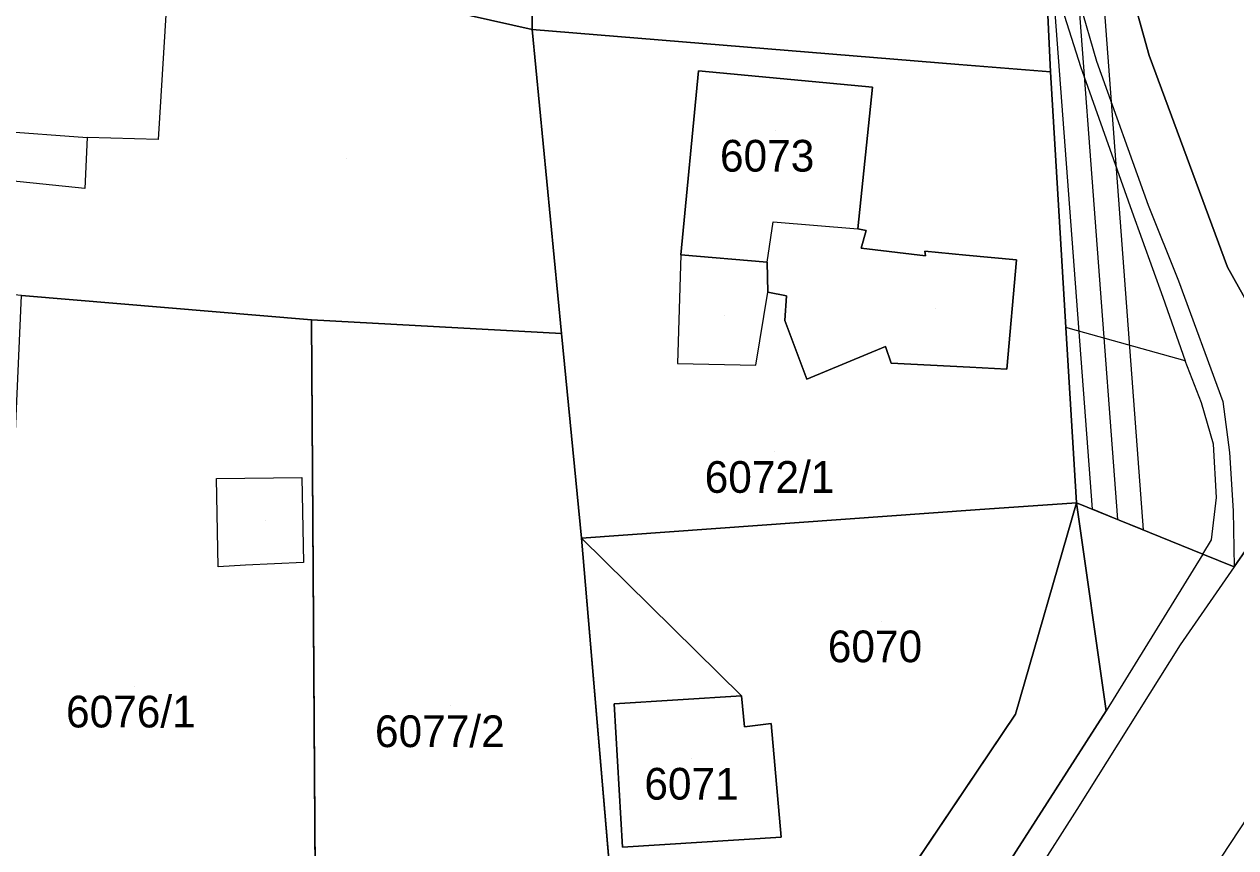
# Model space of a CAD drawing. Extents: x -266199 to -261993, y -1239047 to -1235108.
# Drawn here: x -263924.1 to -263847.7, y -1236627.4 to -1236575.5 of the extents above; entities that cross this region are included whole.
import ezdxf

# ---------------------------------------------------------------- set-up
doc = ezdxf.new("R2010")
doc.units = 0
for name, color, linetype in [('body_kn', 7, 'Continuous'), ('kladpar_druhypozemkov', 7, 'Continuous'), ('kladpar_hranice', 7, 'Continuous'), ('kladpar_parcelnecisla', 7, 'Continuous'), ('kladpar_plochy', 7, 'Continuous'), ('tarchy_linie', 7, 'Continuous'), ('zappar_hrandruhpozemk', 7, 'Continuous')]:
    doc.layers.add(name, color=color, linetype=linetype)

msp = doc.modelspace()

# ---------------------------------------------------------------- linework, layer by layer
at = {"layer": 'body_kn'}
for p, q in [((-263892.12, -1236575.83), (-263892.12, -1236575.83)), ((-263892.12, -1236575.83), (-263892.12, -1236575.83)), ((-263856.53, -1236577.81), (-263856.53, -1236577.81)), ((-263853.21, -1236577.46), (-263853.21, -1236577.46)), ((-263881.62, -1236578.43), (-263881.62, -1236578.43)), ((-263881.62, -1236578.43), (-263881.62, -1236578.43)), ((-263865.21, -1236578.02), (-263865.21, -1236578.02)), ((-263859.43, -1236578.49), (-263859.43, -1236578.49)), ((-263857.54, -1236578.15), (-263857.54, -1236578.15)), ((-263870.64, -1236579.46), (-263870.64, -1236579.46)), ((-263920.17, -1236582.62), (-263920.17, -1236582.62)), ((-263920.17, -1236582.62), (-263920.17, -1236582.62)), ((-263915.7, -1236582.76), (-263915.7, -1236582.76)), ((-263920.31, -1236585.85), (-263920.31, -1236585.85)), ((-263853.27, -1236586.9), (-263853.27, -1236586.9)), ((-263854.29, -1236587.27), (-263854.29, -1236587.27)), ((-263876.92, -1236587.94), (-263876.92, -1236587.94)), ((-263871.57, -1236588.39), (-263871.57, -1236588.39)), ((-263871.05, -1236588.5), (-263871.05, -1236588.5)), ((-263882.73, -1236590.03), (-263882.73, -1236590.03)), ((-263882.73, -1236590.03), (-263882.73, -1236590.03)), ((-263871.37, -1236589.61), (-263871.37, -1236589.61)), ((-263867.34, -1236589.79), (-263867.34, -1236589.79)), ((-263867.3, -1236590.08), (-263867.3, -1236590.08)), ((-263864.77, -1236590.04), (-263864.77, -1236590.04)), ((-263877.29, -1236590.49), (-263877.29, -1236590.49)), ((-263877.29, -1236590.49), (-263877.29, -1236590.49)), ((-263861.57, -1236590.35), (-263861.57, -1236590.35)), ((-263848.26, -1236590.81), (-263848.26, -1236590.81)), ((-263877.25, -1236592.39), (-263877.25, -1236592.39)), ((-263851.35, -1236591.67), (-263851.35, -1236591.67)), ((-263876.08, -1236592.62), (-263876.08, -1236592.62)), ((-263852.34, -1236592.7), (-263852.34, -1236592.7)), ((-263906.02, -1236594.12), (-263906.02, -1236594.12)), ((-263906.02, -1236594.12), (-263906.02, -1236594.12)), ((-263876.17, -1236594.17), (-263876.17, -1236594.17)), ((-263858.46, -1236594.61), (-263858.46, -1236594.61)), ((-263890.25, -1236594.99), (-263890.25, -1236594.99)), ((-263857.79, -1236594.8), (-263857.79, -1236594.8)), ((-263869.82, -1236595.8), (-263869.82, -1236595.8)), ((-263882.95, -1236596.88), (-263882.95, -1236596.88)), ((-263878.01, -1236596.98), (-263878.01, -1236596.98)), ((-263869.47, -1236596.85), (-263869.47, -1236596.85)), ((-263850.93, -1236596.71), (-263850.93, -1236596.71)), ((-263850.93, -1236596.71), (-263850.93, -1236596.71)), ((-263864.51, -1236597.11), (-263864.51, -1236597.11)), ((-263862.18, -1236597.23), (-263862.18, -1236597.23)), ((-263874.79, -1236597.87), (-263874.79, -1236597.87)), ((-263849.91, -1236599.35), (-263849.91, -1236599.35)), ((-263848.55, -1236599.28), (-263848.55, -1236599.28)), ((-263849.14, -1236601.97), (-263849.14, -1236601.97)), ((-263848.13, -1236602.48), (-263848.13, -1236602.48)), ((-263912.01, -1236604.13), (-263912.01, -1236604.13)), ((-263912.01, -1236604.13), (-263912.01, -1236604.13)), ((-263906.63, -1236604.07), (-263906.63, -1236604.07)), ((-263848.96, -1236605.33), (-263848.96, -1236605.33)), ((-263864.17, -1236606.11), (-263864.17, -1236606.11)), ((-263857.79, -1236605.66), (-263857.79, -1236605.66)), ((-263857.79, -1236605.66), (-263857.79, -1236605.66)), ((-263856.78, -1236606.07), (-263856.78, -1236606.07)), ((-263856.78, -1236606.07), (-263856.78, -1236606.07)), ((-263855.19, -1236606.71), (-263855.19, -1236606.71)), ((-263847.9, -1236606.16), (-263847.9, -1236606.16)), ((-263853.59, -1236607.36), (-263853.59, -1236607.36)), ((-263889, -1236607.88), (-263889, -1236607.88)), ((-263889, -1236607.88), (-263889, -1236607.88)), ((-263849.27, -1236608), (-263849.27, -1236608)), ((-263849.82, -1236608.89), (-263849.82, -1236608.89)), ((-263849.82, -1236608.89), (-263849.82, -1236608.89)), ((-263911.91, -1236609.69), (-263911.91, -1236609.69)), ((-263910.18, -1236609.6), (-263910.18, -1236609.6)), ((-263906.52, -1236609.42), (-263906.52, -1236609.42)), ((-263847.85, -1236609.69), (-263847.85, -1236609.69)), ((-263847.85, -1236609.69), (-263847.85, -1236609.69)), ((-263851.24, -1236614.62), (-263851.24, -1236614.62)), ((-263886.94, -1236618.34), (-263886.94, -1236618.34)), ((-263886.94, -1236618.34), (-263886.94, -1236618.34)), ((-263878.91, -1236617.82), (-263878.91, -1236617.82)), ((-263878.91, -1236617.82), (-263878.91, -1236617.82)), ((-263861.64, -1236618.98), (-263861.64, -1236618.98)), ((-263855.91, -1236618.77), (-263855.91, -1236618.77)), ((-263878.72, -1236619.79), (-263878.72, -1236619.79)), ((-263877.03, -1236619.58), (-263877.03, -1236619.58)), ((-263857.76, -1236625), (-263857.76, -1236625)), ((-263876.41, -1236626.73), (-263876.41, -1236626.73)), ((-263886.41, -1236627.36), (-263886.41, -1236627.36))]:
    msp.add_line(p, q, dxfattribs=at)
at = {"layer": 'kladpar_druhypozemkov'}
for p, q in [((-263876.78, -1236582.18), (-263876.78, -1236582.18)), ((-263903.8, -1236583.95), (-263903.8, -1236583.95)), ((-263880, -1236593.82), (-263880, -1236593.82)), ((-263866.67, -1236593.4), (-263866.67, -1236593.4)), ((-263876.83, -1236602.43), (-263876.83, -1236602.43)), ((-263908.95, -1236606.75), (-263908.95, -1236606.75)), ((-263870.05, -1236613.11), (-263870.05, -1236613.11)), ((-263917.19, -1236617.22), (-263917.19, -1236617.22)), ((-263897.26, -1236618.46), (-263897.26, -1236618.46)), ((-263882.06, -1236621.77), (-263882.06, -1236621.77))]:
    msp.add_line(p, q, dxfattribs=at)
at = {"layer": 'kladpar_hranice'}
for points in [[(-263820.36, -1236571.56), (-263838.71, -1236596.56), (-263840.91, -1236596.72), (-263843.24, -1236596.02), (-263845.54, -1236594.45), (-263846.87, -1236593.28), (-263848.26, -1236590.81), (-263853.21, -1236577.46), (-263854.52, -1236572.69), (-263855.12, -1236566.65), (-263854.99, -1236560.53), (-263854.85, -1236557.44), (-263854.69, -1236556.63), (-263854.05, -1236553.46), (-263852.32, -1236548.7), (-263850.62, -1236544.68), (-263842.81, -1236532.32), (-263821.9, -1236499.63), (-263816.27, -1236490.31), (-263801.28, -1236456.18)], [(-263891.8, -1236662.79), (-263884.21, -1236662.21), (-263883.76, -1236662.18), (-263855.91, -1236618.77), (-263857.79, -1236605.66), (-263849.82, -1236608.89), (-263847.85, -1236609.69), (-263838.71, -1236596.56), (-263820.36, -1236571.56), (-263803.78, -1236549.4), (-263802.64, -1236547.8), (-263805.88, -1236545.91), (-263808.37, -1236543.71), (-263797.61, -1236529.86), (-263796.45, -1236528.4), (-263787.26, -1236516.13), (-263784.71, -1236512.7), (-263774.42, -1236499.1), (-263773.29, -1236497.25), (-263762.99, -1236483.76), (-263761.86, -1236482.12), (-263751.19, -1236467.97), (-263749.99, -1236466.25), (-263745.24, -1236459.93)], [(-263838.71, -1236596.56), (-263847.85, -1236609.69), (-263849.82, -1236608.89), (-263857.79, -1236605.66), (-263858.46, -1236594.61), (-263859.43, -1236578.49), (-263859.84, -1236569.54), (-263859.85, -1236565.57), (-263859.86, -1236560.94), (-263859.86, -1236558.55), (-263856.64, -1236546.54), (-263851.48, -1236537.8), (-263838.27, -1236516.97)], [(-263850.62, -1236544.68), (-263852.32, -1236548.7), (-263854.05, -1236553.46), (-263854.69, -1236556.63), (-263854.85, -1236557.44), (-263854.99, -1236560.53), (-263855.12, -1236566.65), (-263854.52, -1236572.69), (-263853.21, -1236577.46), (-263848.26, -1236590.81), (-263846.87, -1236593.28)], [(-263892.05, -1236546.34), (-263892.31, -1236555.91), (-263892.12, -1236575.83), (-263925.33, -1236568.37), (-263927.02, -1236567.81)], [(-263892.31, -1236555.91), (-263859.86, -1236558.55), (-263859.86, -1236560.94), (-263860.66, -1236560.92), (-263868.21, -1236560.72), (-263868.68, -1236560.71), (-263868.62, -1236559.65), (-263879.55, -1236558.79), (-263880.27, -1236568.13), (-263875.07, -1236568.5), (-263875.14, -1236569.7), (-263871.31, -1236569.93), (-263871.18, -1236568.74), (-263869.13, -1236568.89), (-263868.82, -1236563.29), (-263868.37, -1236563.4), (-263861.35, -1236565.19), (-263859.85, -1236565.57), (-263859.84, -1236569.54), (-263859.43, -1236578.49), (-263865.21, -1236578.02), (-263892.12, -1236575.83), (-263892.31, -1236555.91)], [(-263939.89, -1236564.51), (-263936.53, -1236565.29), (-263934.72, -1236565.77), (-263928.74, -1236567.35), (-263927.02, -1236567.81), (-263925.33, -1236568.37), (-263892.12, -1236575.83), (-263890.25, -1236594.99), (-263906.02, -1236594.12), (-263924.31, -1236592.59), (-263942.31, -1236591.01), (-263939.89, -1236564.51)], [(-263892.12, -1236575.83), (-263865.21, -1236578.02), (-263859.43, -1236578.49), (-263858.46, -1236594.61), (-263857.79, -1236605.66), (-263864.17, -1236606.11), (-263889, -1236607.88), (-263890.25, -1236594.99), (-263892.12, -1236575.83)], [(-263870.64, -1236579.46), (-263881.62, -1236578.43), (-263882.73, -1236590.03), (-263877.29, -1236590.49), (-263877.25, -1236592.39), (-263876.08, -1236592.62), (-263876.17, -1236594.17), (-263874.79, -1236597.87), (-263869.82, -1236595.8), (-263869.47, -1236596.85), (-263864.51, -1236597.11), (-263862.18, -1236597.23), (-263861.57, -1236590.35), (-263864.77, -1236590.04), (-263867.34, -1236589.79), (-263867.3, -1236590.08), (-263871.37, -1236589.61), (-263871.05, -1236588.5), (-263871.57, -1236588.39), (-263870.64, -1236579.46)], [(-263881.62, -1236578.43), (-263870.64, -1236579.46), (-263871.57, -1236588.39), (-263871.05, -1236588.5), (-263871.37, -1236589.61), (-263867.3, -1236590.08), (-263867.34, -1236589.79), (-263864.77, -1236590.04), (-263861.57, -1236590.35), (-263862.18, -1236597.23), (-263864.51, -1236597.11), (-263869.47, -1236596.85), (-263869.82, -1236595.8), (-263874.79, -1236597.87), (-263876.17, -1236594.17), (-263876.08, -1236592.62), (-263877.25, -1236592.39), (-263877.29, -1236590.49), (-263882.73, -1236590.03), (-263881.62, -1236578.43)], [(-263906.02, -1236594.12), (-263905.64, -1236651.04), (-263905.56, -1236661.79), (-263905.55, -1236663.85), (-263927.57, -1236665.86), (-263924.31, -1236592.59), (-263906.02, -1236594.12)], [(-263901.29, -1236651.1), (-263905.64, -1236651.04), (-263906.02, -1236594.12), (-263890.25, -1236594.99), (-263889, -1236607.88)], [(-263889, -1236607.88), (-263864.17, -1236606.11), (-263857.79, -1236605.66)], [(-263857.79, -1236605.66), (-263861.64, -1236618.98), (-263885.09, -1236653.85), (-263889, -1236607.88), (-263878.91, -1236617.82)], [(-263857.79, -1236605.66), (-263855.91, -1236618.77), (-263883.76, -1236662.18), (-263884.21, -1236662.21), (-263885.09, -1236653.85)], [(-263885.09, -1236653.85), (-263861.64, -1236618.98), (-263857.79, -1236605.66)], [(-263889, -1236607.88), (-263885.09, -1236653.85), (-263891.8, -1236662.79)], [(-263878.91, -1236617.82), (-263886.94, -1236618.34), (-263886.41, -1236627.36), (-263876.41, -1236626.73), (-263877.03, -1236619.58), (-263878.72, -1236619.79), (-263878.91, -1236617.82)], [(-263886.94, -1236618.34), (-263878.91, -1236617.82), (-263878.72, -1236619.79), (-263877.03, -1236619.58), (-263876.41, -1236626.73), (-263886.41, -1236627.36), (-263886.94, -1236618.34)]]:
    msp.add_lwpolyline(points, dxfattribs=at)
at = {"layer": 'kladpar_plochy'}
for p, q in [((-263853.21, -1236577.46), (-263854.52, -1236572.69)), ((-263892.12, -1236575.83), (-263865.21, -1236578.02)), ((-263890.25, -1236594.99), (-263892.12, -1236575.83)), ((-263848.26, -1236590.81), (-263853.21, -1236577.46)), ((-263881.62, -1236578.43), (-263882.73, -1236590.03)), ((-263870.64, -1236579.46), (-263881.62, -1236578.43)), ((-263865.21, -1236578.02), (-263859.43, -1236578.49)), ((-263859.43, -1236578.49), (-263858.46, -1236594.61)), ((-263871.57, -1236588.39), (-263870.64, -1236579.46)), ((-263871.05, -1236588.5), (-263871.57, -1236588.39)), ((-263871.37, -1236589.61), (-263871.05, -1236588.5)), ((-263882.73, -1236590.03), (-263877.29, -1236590.49)), ((-263867.3, -1236590.08), (-263871.37, -1236589.61)), ((-263864.77, -1236590.04), (-263867.34, -1236589.79)), ((-263867.34, -1236589.79), (-263867.3, -1236590.08)), ((-263861.57, -1236590.35), (-263864.77, -1236590.04)), ((-263877.29, -1236590.49), (-263877.25, -1236592.39)), ((-263862.18, -1236597.23), (-263861.57, -1236590.35)), ((-263846.87, -1236593.28), (-263848.26, -1236590.81)), ((-263877.25, -1236592.39), (-263876.08, -1236592.62)), ((-263924.31, -1236592.59), (-263906.02, -1236594.12)), ((-263876.08, -1236592.62), (-263876.17, -1236594.17)), ((-263905.64, -1236651.04), (-263906.02, -1236594.12)), ((-263906.02, -1236594.12), (-263890.25, -1236594.99)), ((-263906.02, -1236594.12), (-263905.64, -1236651.04)), ((-263876.17, -1236594.17), (-263874.79, -1236597.87)), ((-263858.46, -1236594.61), (-263857.79, -1236605.66)), ((-263890.25, -1236594.99), (-263889, -1236607.88)), ((-263889, -1236607.88), (-263890.25, -1236594.99)), ((-263874.79, -1236597.87), (-263869.82, -1236595.8)), ((-263869.82, -1236595.8), (-263869.47, -1236596.85)), ((-263869.47, -1236596.85), (-263864.51, -1236597.11)), ((-263864.51, -1236597.11), (-263862.18, -1236597.23)), ((-263864.17, -1236606.11), (-263889, -1236607.88)), ((-263889, -1236607.88), (-263864.17, -1236606.11)), ((-263857.79, -1236605.66), (-263864.17, -1236606.11)), ((-263864.17, -1236606.11), (-263857.79, -1236605.66)), ((-263857.79, -1236605.66), (-263861.64, -1236618.98)), ((-263889, -1236607.88), (-263885.09, -1236653.85)), ((-263885.09, -1236653.85), (-263889, -1236607.88)), ((-263878.91, -1236617.82), (-263886.94, -1236618.34)), ((-263886.94, -1236618.34), (-263886.41, -1236627.36)), ((-263878.72, -1236619.79), (-263878.91, -1236617.82)), ((-263861.64, -1236618.98), (-263885.09, -1236653.85)), ((-263877.03, -1236619.58), (-263878.72, -1236619.79)), ((-263876.41, -1236626.73), (-263877.03, -1236619.58)), ((-263886.41, -1236627.36), (-263876.41, -1236626.73))]:
    msp.add_line(p, q, dxfattribs=at)
for points in [[(-263883.76, -1236662.18), (-263855.91, -1236618.77), (-263857.79, -1236605.66), (-263849.82, -1236608.89), (-263847.85, -1236609.69), (-263838.71, -1236596.56), (-263820.36, -1236571.56), (-263803.78, -1236549.4), (-263802.64, -1236547.8), (-263805.88, -1236545.91), (-263808.37, -1236543.71), (-263797.61, -1236529.86), (-263796.45, -1236528.4), (-263787.26, -1236516.13), (-263784.71, -1236512.7), (-263774.42, -1236499.1), (-263773.29, -1236497.25), (-263762.99, -1236483.76), (-263761.86, -1236482.12), (-263751.19, -1236467.97), (-263749.99, -1236466.25), (-263745.24, -1236459.93)], [(-263838.71, -1236596.56), (-263847.85, -1236609.69), (-263849.82, -1236608.89), (-263857.79, -1236605.66), (-263858.46, -1236594.61), (-263859.43, -1236578.49), (-263859.84, -1236569.54), (-263859.85, -1236565.57), (-263859.86, -1236560.94), (-263859.86, -1236558.55), (-263856.64, -1236546.54), (-263851.48, -1236537.8), (-263838.27, -1236516.97)], [(-263842.81, -1236532.32), (-263850.62, -1236544.68), (-263852.32, -1236548.7), (-263854.05, -1236553.46), (-263854.69, -1236556.63), (-263854.85, -1236557.44), (-263854.99, -1236560.53), (-263855.12, -1236566.65), (-263854.52, -1236572.69), (-263853.21, -1236577.46), (-263848.26, -1236590.81), (-263846.87, -1236593.28)]]:
    msp.add_lwpolyline(points, dxfattribs=at)
for points in [[(-263927.02, -1236567.81), (-263926.4, -1236561.16), (-263898.46, -1236571.74), (-263895.61, -1236560.45), (-263892.05, -1236546.34), (-263892.31, -1236555.91), (-263892.12, -1236575.83), (-263925.33, -1236568.37)], [(-263892.31, -1236555.91), (-263859.86, -1236558.55), (-263859.86, -1236560.94), (-263860.66, -1236560.92), (-263868.21, -1236560.72), (-263868.68, -1236560.71), (-263868.62, -1236559.65), (-263879.55, -1236558.79), (-263880.27, -1236568.13), (-263875.07, -1236568.5), (-263875.14, -1236569.7), (-263871.31, -1236569.93), (-263871.18, -1236568.74), (-263869.13, -1236568.89), (-263868.82, -1236563.29), (-263868.37, -1236563.4), (-263861.35, -1236565.19), (-263859.85, -1236565.57), (-263859.84, -1236569.54), (-263859.43, -1236578.49), (-263865.21, -1236578.02), (-263892.12, -1236575.83)], [(-263939.89, -1236564.51), (-263936.53, -1236565.29), (-263934.72, -1236565.77), (-263928.74, -1236567.35), (-263927.02, -1236567.81), (-263925.33, -1236568.37), (-263892.12, -1236575.83), (-263890.25, -1236594.99), (-263906.02, -1236594.12), (-263924.31, -1236592.59), (-263942.31, -1236591.01)], [(-263881.62, -1236578.43), (-263870.64, -1236579.46), (-263871.57, -1236588.39), (-263871.05, -1236588.5), (-263871.37, -1236589.61), (-263867.3, -1236590.08), (-263867.34, -1236589.79), (-263864.77, -1236590.04), (-263861.57, -1236590.35), (-263862.18, -1236597.23), (-263864.51, -1236597.11), (-263869.47, -1236596.85), (-263869.82, -1236595.8), (-263874.79, -1236597.87), (-263876.17, -1236594.17), (-263876.08, -1236592.62), (-263877.25, -1236592.39), (-263877.29, -1236590.49), (-263882.73, -1236590.03)], [(-263857.79, -1236605.66), (-263855.91, -1236618.77), (-263883.76, -1236662.18), (-263884.21, -1236662.21), (-263885.09, -1236653.85), (-263861.64, -1236618.98)], [(-263886.94, -1236618.34), (-263878.91, -1236617.82), (-263878.72, -1236619.79), (-263877.03, -1236619.58), (-263876.41, -1236626.73), (-263886.41, -1236627.36)]]:
    msp.add_lwpolyline(points, close=True, dxfattribs=at)
at = {"layer": 'tarchy_linie'}
for points in [[(-263802.58, -1236449.33), (-263816.83, -1236482.58), (-263836.34, -1236514.98), (-263851.58, -1236538.66), (-263855.8, -1236550.86), (-263855.14, -1236553.26), (-263829.67, -1236581.15), (-263832.11, -1236583.37), (-263857.45, -1236555.63), (-263853.59, -1236607.36), (-263855.19, -1236606.71), (-263856.78, -1236606.07)], [(-263856.78, -1236606.07), (-263859.85, -1236565.26), (-263859.86, -1236560.94), (-263859.86, -1236558.55), (-263857.66, -1236550.33), (-263856.64, -1236546.54), (-263857.12, -1236545.26), (-263854.69, -1236538.25), (-263852.98, -1236538.01), (-263851.48, -1236537.8), (-263838.27, -1236516.97), (-263833, -1236508.46), (-263819.53, -1236486.52), (-263815.14, -1236476.57), (-263805.41, -1236454.11)], [(-263852.98, -1236538.01), (-263859.04, -1236555.51), (-263855.19, -1236606.71)]]:
    msp.add_lwpolyline(points, dxfattribs=at)
at = {"layer": 'zappar_hrandruhpozemk'}
for p, q in [((-263937.04, -1236581.42), (-263920.17, -1236582.62)), ((-263854.29, -1236587.27), (-263852.34, -1236592.7)), ((-263877.29, -1236590.49), (-263876.92, -1236587.94)), ((-263876.92, -1236587.94), (-263871.57, -1236588.39)), ((-263882.73, -1236590.03), (-263882.95, -1236596.88)), ((-263878.01, -1236596.98), (-263877.25, -1236592.39)), ((-263851.35, -1236591.67), (-263848.55, -1236599.28)), ((-263852.34, -1236592.7), (-263850.93, -1236596.71)), ((-263857.79, -1236594.8), (-263858.46, -1236594.61)), ((-263850.93, -1236596.71), (-263857.79, -1236594.8)), ((-263882.95, -1236596.88), (-263878.01, -1236596.98)), ((-263912.01, -1236604.13), (-263906.63, -1236604.07)), ((-263849.82, -1236608.89), (-263855.91, -1236618.77)), ((-263857.76, -1236625), (-263871.43, -1236646.26))]:
    msp.add_line(p, q, dxfattribs=at)
for points in [[(-263859.86, -1236560.94), (-263859.47, -1236564.17), (-263859.31, -1236569.57), (-263858.69, -1236574.52), (-263857.54, -1236578.15), (-263854.29, -1236587.27)], [(-263858.39, -1236564.14), (-263858.06, -1236569.47), (-263857.6, -1236574.11), (-263856.53, -1236577.81), (-263853.27, -1236586.9), (-263851.35, -1236591.67)], [(-263937.04, -1236581.42), (-263936.3, -1236570), (-263930.27, -1236570.35), (-263930.24, -1236570.12), (-263926.51, -1236570.42), (-263926.69, -1236572.46), (-263916.59, -1236573.09), (-263915.11, -1236573.18), (-263915.7, -1236582.76), (-263920.17, -1236582.62)], [(-263920.17, -1236582.62), (-263920.31, -1236585.85), (-263925, -1236585.37), (-263924.95, -1236584.85)], [(-263849.82, -1236608.89), (-263849.27, -1236608), (-263848.96, -1236605.33), (-263849.14, -1236601.97), (-263849.91, -1236599.35), (-263850.93, -1236596.71)], [(-263852.08, -1236633.24), (-263838.39, -1236612.43), (-263829.05, -1236599.3)], [(-263848.55, -1236599.28), (-263848.13, -1236602.48), (-263847.9, -1236606.16), (-263847.85, -1236609.69)], [(-263906.63, -1236604.07), (-263906.52, -1236609.42), (-263910.18, -1236609.6), (-263911.91, -1236609.69), (-263912.01, -1236604.13)], [(-263847.85, -1236609.69), (-263851.24, -1236614.62), (-263857.76, -1236625)]]:
    msp.add_lwpolyline(points, dxfattribs=at)

# ---------------------------------------------------------------- texts
at = {"layer": 'kladpar_parcelnecisla'}
for s, p in [('6073', (-263880.267, -1236584.78)), ('6072/1', (-263881.231, -1236605.03)), ('6070', (-263873.466, -1236615.71)), ('6076/1', (-263921.505, -1236619.82)), ('6077/2', (-263902.024, -1236621.06)), ('6071', (-263885.035, -1236624.37))]:
    msp.add_text(s, height=2, dxfattribs=at).set_placement(p)

doc.saveas('drawing.dxf')
